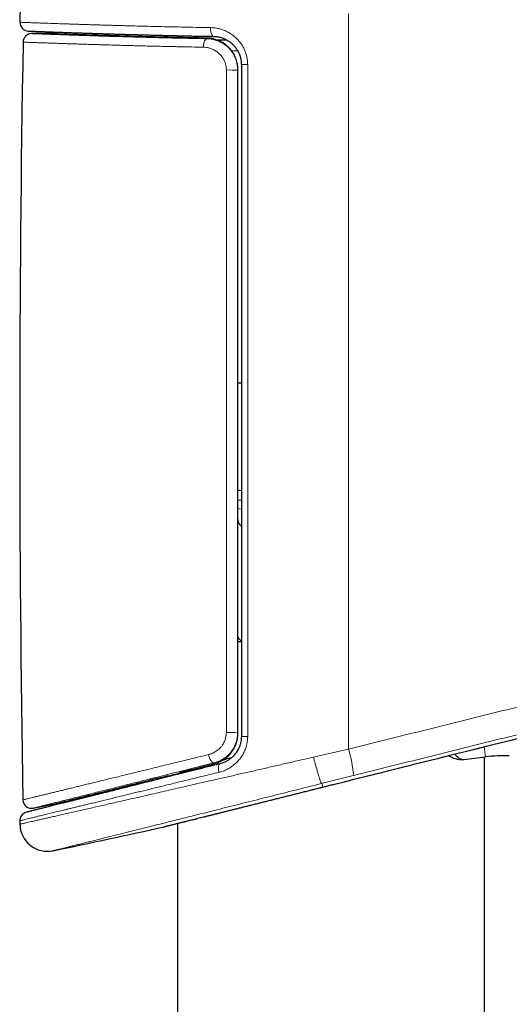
# Model space of a CAD drawing. Header units: millimetres. Extents: x 8 to 830, y 12 to 1725.
# Tile 316 of 329: x 725 to 753, y 1341 to 1398. Entities that reach past the tile are written whole.
import ezdxf

# ---------------------------------------------------------------- set-up
doc = ezdxf.new("R2010")
doc.units = ezdxf.units.MM

msp = doc.modelspace()

# ---------------------------------------------------------------- linework, layer by layer
at = {"color": 7, "linetype": 'Continuous', "lineweight": 30}
for p, q in [((725.016, 1398.818), (724.997, 1397.797)), ((727.083, 1397.137), (725.676, 1397.137)), ((727.708, 1397.117), (728.556, 1397.07)), ((731.145, 1396.989), (731.18, 1396.986)), ((734.129, 1397.02), (734.129, 1396.911)), ((736.361, 1396.787), (736.954, 1396.787)), ((737.629, 1376.887), (737.829, 1376.887)), ((737.829, 1370.643), (737.629, 1370.678)), ((737.829, 1370.625), (737.629, 1370.661)), ((737.629, 1370.11), (737.828, 1370.084)), ((737.829, 1361.887), (737.629, 1361.887)), ((737.015, 1355.111), (737.28, 1355.179)), ((750.733, 1355.068), (751.977, 1355.211)), ((751.929, 1093.729), (751.929, 1355.205)), ((735.417, 1354.57), (735.59, 1354.61)), ((733.573, 1354.104), (733.515, 1354.088)), ((734.129, 1354.242), (734.129, 1354.194)), ((734.129, 1351.355), (734.129, 1093.729))]:
    msp.add_line(p, q, dxfattribs=at)
at = {"color": 8, "linetype": 'Continuous', "lineweight": 0}
for p, q in [((726.702, 1397.135), (726.683, 1397.136)), ((730.535, 1397.004), (730.668, 1397.004)), ((735.841, 1396.876), (735.832, 1396.876)), ((737.618, 1396.139), (737.266, 1396.139)), ((737.828, 1369.58), (737.628, 1369.606)), ((735.464, 1354.615), (735.417, 1354.57)), ((736.248, 1354.813), (736.239, 1354.811)), ((734.23, 1354.306), (734.276, 1354.318)), ((742.49, 1353.67), (742.499, 1353.672)), ((742.552, 1353.46), (742.553, 1353.461)), ((743.15, 1353.61), (743.15, 1353.61))]:
    msp.add_line(p, q, dxfattribs=at)
at = {"color": 8, "linetype": 'Continuous', "lineweight": 0, "flags": 128}
for points in [[(744.038, 1398.281), (744.041, 1395.003), (744.044, 1391.725), (744.046, 1388.447), (744.048, 1385.168), (744.049, 1381.89), (744.05, 1378.611), (744.05, 1375.333), (744.05, 1372.054), (744.05, 1368.776), (744.049, 1365.497), (744.047, 1362.219), (744.045, 1358.941), (744.043, 1355.662)], [(736.224, 1396.977), (736.206, 1396.98), (736.18, 1396.991), (736.156, 1397.011), (736.132, 1397.04), (736.111, 1397.077), (736.092, 1397.121), (736.075, 1397.171), (736.061, 1397.228), (736.051, 1397.288), (736.044, 1397.352), (736.04, 1397.419), (736.039, 1397.486)], [(727.175, 1397.119), (727.14, 1397.131), (727.099, 1397.137)], [(735.832, 1396.841), (735.804, 1396.834), (735.776, 1396.817), (735.749, 1396.792), (735.723, 1396.758), (735.7, 1396.716), (735.679, 1396.667), (735.661, 1396.611), (735.646, 1396.551), (735.635, 1396.486), (735.628, 1396.419), (735.624, 1396.35)], [(736.239, 1354.866), (736.212, 1354.867), (736.183, 1354.877), (736.154, 1354.895), (736.124, 1354.921), (736.094, 1354.955), (736.064, 1354.996), (736.036, 1355.044), (736.009, 1355.097), (735.984, 1355.155), (735.962, 1355.216), (735.943, 1355.28), (735.927, 1355.345)], [(736.587, 1354.81), (736.573, 1354.805), (736.554, 1354.79), (736.537, 1354.768), (736.523, 1354.738), (736.512, 1354.702), (736.504, 1354.659), (736.5, 1354.611), (736.499, 1354.558), (736.501, 1354.501), (736.507, 1354.441), (736.517, 1354.38), (736.529, 1354.317)]]:
    msp.add_lwpolyline(points, dxfattribs=at)
at = {"color": 7, "linetype": 'Continuous', "lineweight": 30, "flags": 128}
msp.add_lwpolyline([(724.987, 1351.509), (724.987, 1351.484), (724.988, 1351.459), (724.988, 1351.434), (724.989, 1351.409), (724.989, 1351.384), (724.99, 1351.359), (724.99, 1351.333), (724.991, 1351.308)], dxfattribs=at)
at = {"color": 7, "linetype": 'Continuous', "lineweight": 30}
for centre, radius, start, end in [((725.497, 1397.787), 0.5, 178.9356, 267.7571), ((725.676, 1396.637), 0.5, 90, 178.9877), ((727.083, 1396.637), 0.5, 88.983, 89.9962), ((1984.924, 1374.387), 1259.945, 178.987731, 180.985321), ((753.116, 1345.276), 10, 88.5769, 96.5381), ((725.665, 1352.729), 0.5, 180.9164, 282.0421), ((644.128, 1748.548), 404.63, 281.64037, 281.8587), ((725.487, 1351.518), 0.5, 103.9962, 181.0397), ((726.59, 1351.338), 1.6, 181.0493, 281.7296), ((644.128, 1748.548), 407.28, 281.72816, 282.65641), ((733.254, 1351.652), 0.5, 282.807, 283.9889)]:
    msp.add_arc(centre, radius, start, end, dxfattribs=at)
at = {"color": 8, "linetype": 'Continuous', "lineweight": 0}
for centre, radius, start, end in [((727.088, 1396.95), 0.188, 64.4813, 89.4074), ((727.09, 1396.638), 0.499, 88.983, 90.0019), ((729.325, 1397.007), 1.62, 176.0875, 176.7298), ((737.168, 1384.673), 10.357, 87.4464, 91.1522), ((738.12, 1390.597), 4.758, 89.0941, 93.5079), ((737.168, 1368.659), 12.031, 269.0093, 272.1972), ((738.121, 1361.936), 5.548, 266.9902, 270.7781), ((735.969, 1353.283), 8.417, 5.8167, 16.4236), ((797.92, 1360.98), 46.304, 186.4271, 187.1573)]:
    msp.add_arc(centre, radius, start, end, dxfattribs=at)
for points, knots in [([(736.039, 1397.486), (735.811, 1397.491), (735.352, 1397.499), (734.68, 1397.512), (734.018, 1397.526), (733.369, 1397.54), (732.733, 1397.555), (732.114, 1397.571), (731.611, 1397.584), (731.219, 1397.594), (730.903, 1397.603), (730.569, 1397.612), (730.218, 1397.622), (729.875, 1397.632), (729.555, 1397.641), (729.256, 1397.65), (728.977, 1397.659), (728.706, 1397.668), (728.452, 1397.676), (728.214, 1397.683), (727.992, 1397.691), (727.777, 1397.698), (727.571, 1397.705), (727.374, 1397.711), (727.168, 1397.718), (726.956, 1397.725), (726.738, 1397.733), (726.533, 1397.74), (726.347, 1397.747), (726.179, 1397.753), (726.027, 1397.758), (725.886, 1397.763), (725.759, 1397.768), (725.645, 1397.772), (725.544, 1397.776), (725.451, 1397.779), (725.368, 1397.783), (725.293, 1397.785), (725.208, 1397.789), (725.123, 1397.792), (725.05, 1397.795), (725.005, 1397.796), (724.999, 1397.796), (724.997, 1397.797)], [0, 0, 0, 0, 0.035378, 0.070921, 0.106526, 0.142451, 0.17844, 0.214753, 0.251132, 0.269405, 0.287687, 0.31095, 0.334214, 0.357547, 0.38088, 0.40161, 0.42234, 0.443119, 0.463897, 0.482612, 0.501326, 0.520077, 0.538828, 0.5571, 0.575381, 0.59865, 0.621919, 0.645257, 0.668596, 0.689331, 0.710065, 0.730849, 0.751633, 0.770352, 0.789072, 0.807827, 0.826583, 0.84486, 0.863146, 0.897249, 0.931352, 0.965676, 1, 1, 1, 1]), ([(738.196, 1395.354), (738.193, 1395.431), (738.188, 1395.586), (738.147, 1395.815), (738.083, 1396.039), (737.994, 1396.253), (737.883, 1396.455), (737.75, 1396.646), (737.596, 1396.821), (737.424, 1396.979), (737.235, 1397.12), (737.03, 1397.24), (736.812, 1397.339), (736.602, 1397.408), (736.405, 1397.452), (736.223, 1397.479), (736.1, 1397.484), (736.039, 1397.486)], [0, 0, 0, 0, 0.0668971, 0.1340277, 0.2009358, 0.2681556, 0.3355959, 0.4028342, 0.4720052, 0.541389, 0.6105826, 0.6831572, 0.7559434, 0.8285408, 0.8856624, 0.9428731, 1, 1, 1, 1]), ([(735.832, 1396.841), (735.618, 1396.845), (735.19, 1396.853), (734.564, 1396.867), (733.948, 1396.88), (733.345, 1396.894), (732.752, 1396.909), (732.175, 1396.924), (731.614, 1396.939), (731.075, 1396.955), (730.56, 1396.97), (730.07, 1396.984), (729.599, 1396.999), (729.15, 1397.013), (728.72, 1397.028), (728.315, 1397.041), (727.934, 1397.054), (727.585, 1397.066), (727.266, 1397.078), (726.978, 1397.088), (726.716, 1397.098), (726.481, 1397.107), (726.274, 1397.114), (726.096, 1397.121), (725.948, 1397.127), (725.839, 1397.131), (725.763, 1397.134), (725.713, 1397.136), (725.682, 1397.137), (725.678, 1397.137), (725.676, 1397.137)], [0, 0, 0, 0, 0.035755, 0.071524, 0.107279, 0.143587, 0.179896, 0.216715, 0.253533, 0.290516, 0.326827, 0.363154, 0.399465, 0.436356, 0.473246, 0.510671, 0.548095, 0.585692, 0.621913, 0.658291, 0.694669, 0.731568, 0.768468, 0.805902, 0.843336, 0.880942, 0.910698, 0.940471, 0.970244, 1, 1, 1, 1]), ([(726.683, 1397.136), (726.681, 1397.136), (726.677, 1397.136), (726.696, 1397.136), (726.703, 1397.136)], [0, 0, 0, 0, 0.606294, 1, 1, 1, 1]), ([(730.668, 1397.004), (730.535, 1397.008), (730.269, 1397.016), (729.892, 1397.027), (729.532, 1397.038), (729.189, 1397.049), (728.864, 1397.06), (728.557, 1397.07), (728.271, 1397.08), (728, 1397.089), (727.747, 1397.098), (727.513, 1397.106), (727.306, 1397.113), (727.125, 1397.12), (726.97, 1397.125), (726.844, 1397.13), (726.744, 1397.133), (726.704, 1397.135), (726.683, 1397.136)], [0, 0, 0, 0, 0.058576, 0.117194, 0.175811, 0.234388, 0.29434, 0.354338, 0.414335, 0.474288, 0.539034, 0.603836, 0.668638, 0.733384, 0.800008, 0.866692, 0.933376, 1, 1, 1, 1]), ([(727.09, 1397.137), (727.085, 1397.137), (727.08, 1397.137), (727.083, 1397.137), (727.083, 1397.137)], [0, 0, 0, 0, 0.999032, 1, 1, 1, 1]), ([(735.832, 1396.876), (735.748, 1396.877), (735.466, 1396.883), (734.995, 1396.892), (734.422, 1396.904), (733.862, 1396.917), (733.326, 1396.929), (732.816, 1396.942), (732.33, 1396.954), (731.857, 1396.967), (731.399, 1396.979), (730.956, 1396.992), (730.675, 1397), (730.535, 1397.004)], [0, 0, 0, 0, 0.041645, 0.139948, 0.23825, 0.337192, 0.436134, 0.529477, 0.622854, 0.716197, 0.810786, 0.905411, 1, 1, 1, 1]), ([(735.832, 1396.876), (735.832, 1396.869), (735.832, 1396.857), (735.832, 1396.845), (735.832, 1396.841)], [0, 0, 0, 0, 0.6343831, 1, 1, 1, 1]), ([(737.44, 1395.859), (737.439, 1395.863), (737.415, 1395.916), (737.357, 1396.012), (737.266, 1396.148), (737.161, 1396.275), (737.044, 1396.393), (736.916, 1396.501), (736.777, 1396.598), (736.629, 1396.682), (736.475, 1396.751), (736.319, 1396.805), (736.16, 1396.844), (735.997, 1396.869), (735.887, 1396.874), (735.832, 1396.876)], [0, 0, 0, 0, 0.006106, 0.084785, 0.16412, 0.245508, 0.327593, 0.410494, 0.494099, 0.579897, 0.666438, 0.748253, 0.830681, 0.915017, 1, 1, 1, 1]), ([(737.629, 1395.019), (737.626, 1395.098), (737.621, 1395.24), (737.582, 1395.441), (737.529, 1395.623), (737.463, 1395.784), (737.389, 1395.924), (737.302, 1396.064), (737.187, 1396.213), (737.041, 1396.363), (736.881, 1396.494), (736.708, 1396.605), (736.526, 1396.696), (736.346, 1396.762), (736.171, 1396.807), (736.002, 1396.834), (735.889, 1396.839), (735.832, 1396.841)], [0, 0, 0, 0, 0.0814222, 0.1467518, 0.2122731, 0.2776092, 0.327392, 0.3771756, 0.45059, 0.5242561, 0.5976849, 0.6700595, 0.7426567, 0.8150432, 0.8766517, 0.9383881, 1, 1, 1, 1]), ([(725.176, 1396.646), (725.178, 1396.646), (725.182, 1396.646), (725.214, 1396.645), (725.265, 1396.643), (725.343, 1396.64), (725.452, 1396.636), (725.598, 1396.63), (725.776, 1396.624), (725.985, 1396.616), (726.226, 1396.607), (726.498, 1396.598), (726.801, 1396.587), (727.095, 1396.577), (727.366, 1396.568), (727.606, 1396.56), (727.858, 1396.551), (728.111, 1396.543), (728.365, 1396.535), (728.617, 1396.527), (728.878, 1396.518), (729.138, 1396.51), (729.397, 1396.502), (729.654, 1396.495), (729.917, 1396.487), (730.272, 1396.477), (730.66, 1396.466), (731.082, 1396.454), (731.443, 1396.444), (731.813, 1396.434), (732.177, 1396.425), (732.534, 1396.416), (732.883, 1396.408), (733.239, 1396.4), (733.588, 1396.392), (733.93, 1396.384), (734.264, 1396.377), (734.602, 1396.37), (735.053, 1396.361), (735.397, 1396.354), (735.624, 1396.35)], [0, 0, 0, 0, 0.029686, 0.059372, 0.089196, 0.11902, 0.15532, 0.191789, 0.228321, 0.265181, 0.302108, 0.339367, 0.376694, 0.414199, 0.438068, 0.461937, 0.485878, 0.509819, 0.531088, 0.552358, 0.573677, 0.594997, 0.614199, 0.633401, 0.65264, 0.671879, 0.709382, 0.732893, 0.756403, 0.779982, 0.80356, 0.824503, 0.845445, 0.866436, 0.887426, 0.906326, 0.925225, 0.94416, 0.963095, 1, 1, 1, 1]), ([(735.624, 1396.35), (735.687, 1396.346), (735.812, 1396.339), (735.972, 1396.302), (736.103, 1396.257), (736.205, 1396.212), (736.305, 1396.158), (736.401, 1396.096), (736.49, 1396.027), (736.574, 1395.949), (736.653, 1395.864), (736.722, 1395.774), (736.781, 1395.682), (736.83, 1395.592), (736.871, 1395.498), (736.905, 1395.401), (736.931, 1395.301), (736.954, 1395.176), (736.957, 1395.084), (736.96, 1395.027)], [0, 0, 0, 0, 0.0946, 0.190726, 0.245303, 0.300191, 0.35609, 0.412354, 0.466472, 0.520953, 0.576633, 0.632751, 0.681554, 0.73068, 0.777546, 0.82472, 0.872894, 0.921424, 1, 1, 1, 1]), ([(736.96, 1395.027), (736.96, 1394.861), (736.96, 1393.289), (736.96, 1390.312), (736.961, 1386.096), (736.961, 1381.88), (736.961, 1377.664), (736.961, 1373.447), (736.961, 1369.23), (736.961, 1365.013), (736.96, 1360.813), (736.96, 1358.019), (736.96, 1356.63)], [0, 0, 0, 0, 0.013021, 0.122816, 0.232611, 0.342411, 0.452213, 0.56203, 0.671848, 0.781671, 0.891494, 1, 1, 1, 1]), ([(738.196, 1356.389), (738.196, 1357.837), (738.196, 1360.733), (738.197, 1365.078), (738.197, 1369.424), (738.197, 1373.769), (738.197, 1378.115), (738.197, 1382.461), (738.196, 1386.807), (738.196, 1391.105), (738.196, 1393.953), (738.196, 1395.354)], [0, 0, 0, 0, 0.111509, 0.223017, 0.334528, 0.446043, 0.557573, 0.669104, 0.78064, 0.892177, 1, 1, 1, 1]), ([(769.029, 1361.88), (768.645, 1361.785), (767.043, 1361.386), (764.526, 1360.76), (761.478, 1360.002), (758.426, 1359.242), (755.063, 1358.405), (751.391, 1357.491), (747.717, 1356.577), (745.267, 1355.967), (744.043, 1355.662)], [0, 0, 0, 0, 0.046177, 0.192585, 0.302402, 0.412219, 0.559158, 0.706103, 0.853048, 1, 1, 1, 1]), ([(744.343, 1354.136), (745.565, 1354.44), (748.011, 1355.049), (751.678, 1355.963), (755.344, 1356.876), (758.929, 1357.768), (762.432, 1358.64), (765.772, 1359.472), (767.971, 1360.019), (769.029, 1360.282)], [0, 0, 0, 0, 0.148471, 0.296947, 0.445423, 0.593904, 0.732581, 0.871259, 1, 1, 1, 1]), ([(743.15, 1353.61), (749.981, 1355.316), (758.608, 1357.472), (767.233, 1359.635), (769.029, 1360.086)], [0, 0, 0, 0, 0.791729, 1, 1, 1, 1]), ([(736.96, 1356.63), (736.958, 1356.574), (736.953, 1356.46), (736.923, 1356.314), (736.884, 1356.193), (736.844, 1356.095), (736.796, 1355.999), (736.729, 1355.891), (736.639, 1355.773), (736.531, 1355.664), (736.423, 1355.576), (736.319, 1355.506), (736.209, 1355.446), (736.078, 1355.388), (735.982, 1355.361), (735.927, 1355.345)], [0, 0, 0, 0, 0.091612, 0.185075, 0.242711, 0.300768, 0.360113, 0.419886, 0.513453, 0.608547, 0.679459, 0.750947, 0.824184, 0.897995, 1, 1, 1, 1]), ([(736.239, 1354.866), (736.314, 1354.888), (736.442, 1354.924), (736.614, 1355.001), (736.762, 1355.083), (736.903, 1355.18), (737.05, 1355.302), (737.197, 1355.453), (737.318, 1355.614), (737.407, 1355.763), (737.472, 1355.893), (737.527, 1356.03), (737.579, 1356.199), (737.62, 1356.401), (737.626, 1356.558), (737.629, 1356.637)], [0, 0, 0, 0, 0.098764, 0.168507, 0.238248, 0.310383, 0.382516, 0.476023, 0.571031, 0.629883, 0.688734, 0.749202, 0.809669, 0.903982, 1, 1, 1, 1]), ([(736.529, 1354.317), (736.609, 1354.34), (736.768, 1354.384), (736.998, 1354.484), (737.217, 1354.608), (737.421, 1354.759), (737.609, 1354.932), (737.773, 1355.125), (737.911, 1355.333), (738.024, 1355.552), (738.105, 1355.77), (738.158, 1355.982), (738.19, 1356.184), (738.194, 1356.321), (738.196, 1356.389)], [0, 0, 0, 0, 0.089759, 0.179772, 0.2695, 0.358713, 0.448217, 0.537393, 0.621978, 0.706854, 0.791412, 0.860884, 0.930535, 1, 1, 1, 1]), ([(736.239, 1354.811), (736.271, 1354.819), (736.367, 1354.845), (736.523, 1354.903), (736.702, 1354.991), (736.868, 1355.097), (737.02, 1355.219), (737.156, 1355.354), (737.277, 1355.502), (737.374, 1355.646), (737.422, 1355.743), (737.442, 1355.784)], [0, 0, 0, 0, 0.0641388, 0.1902843, 0.3167801, 0.4429019, 0.562001, 0.6814217, 0.8004993, 0.9169071, 1, 1, 1, 1]), ([(744.043, 1355.662), (743.874, 1355.624), (743.536, 1355.547), (743.028, 1355.431), (742.52, 1355.314), (742.181, 1355.236), (742.012, 1355.196)], [0, 0, 0, 0, 0.249531, 0.499249, 0.74953, 1, 1, 1, 1]), ([(724.991, 1351.308), (724.991, 1351.308), (724.988, 1351.308), (724.998, 1351.31), (725.025, 1351.316), (725.073, 1351.327), (725.142, 1351.343), (725.232, 1351.363), (725.347, 1351.389), (725.483, 1351.42), (725.636, 1351.455), (725.803, 1351.493), (725.983, 1351.534), (726.181, 1351.579), (726.391, 1351.627), (726.613, 1351.677), (726.859, 1351.733), (727.138, 1351.797), (727.452, 1351.868), (727.787, 1351.944), (728.13, 1352.022), (728.48, 1352.102), (728.835, 1352.183), (729.204, 1352.267), (729.581, 1352.353), (729.963, 1352.44), (730.37, 1352.533), (730.811, 1352.633), (731.288, 1352.742), (731.781, 1352.854), (732.273, 1352.967), (732.761, 1353.078), (733.246, 1353.189), (733.74, 1353.302), (734.235, 1353.415), (734.727, 1353.527), (735.279, 1353.654), (735.904, 1353.797), (736.605, 1353.957), (737.321, 1354.121), (738.048, 1354.287), (738.789, 1354.457), (739.539, 1354.629), (740.172, 1354.774), (740.682, 1354.891), (741.095, 1354.986), (741.538, 1355.088), (741.854, 1355.16), (742.012, 1355.196)], [0, 0, 0, 0, 0.000017, 0.021227, 0.04246, 0.06372, 0.085003, 0.107772, 0.130542, 0.153428, 0.176314, 0.197162, 0.218009, 0.238945, 0.259881, 0.279546, 0.29923, 0.322573, 0.345917, 0.369382, 0.392848, 0.414225, 0.435602, 0.457071, 0.47854, 0.498707, 0.518892, 0.542274, 0.565655, 0.589153, 0.612651, 0.634051, 0.655452, 0.676939, 0.698427, 0.718606, 0.738804, 0.766658, 0.794628, 0.822645, 0.850875, 0.879154, 0.907648, 0.936192, 0.950521, 0.964857, 0.982423, 1, 1, 1, 1]), ([(725.167, 1352.721), (725.167, 1352.721), (725.163, 1352.72), (725.176, 1352.723), (725.205, 1352.73), (725.253, 1352.742), (725.317, 1352.757), (725.394, 1352.776), (725.491, 1352.8), (725.615, 1352.83), (725.77, 1352.868), (725.949, 1352.911), (726.141, 1352.958), (726.343, 1353.007), (726.551, 1353.058), (726.777, 1353.112), (727.01, 1353.169), (727.25, 1353.227), (727.489, 1353.286), (727.734, 1353.345), (727.985, 1353.407), (728.247, 1353.47), (728.518, 1353.536), (728.798, 1353.605), (729.086, 1353.675), (729.384, 1353.747), (729.702, 1353.825), (730.041, 1353.908), (730.403, 1353.996), (730.775, 1354.087), (731.185, 1354.187), (731.634, 1354.296), (732.125, 1354.416), (732.63, 1354.539), (733.125, 1354.66), (733.607, 1354.778), (734.075, 1354.892), (734.55, 1355.008), (735.019, 1355.123), (735.477, 1355.235), (735.777, 1355.308), (735.927, 1355.345)], [0, 0, 0, 0, 0.005375, 0.032207, 0.059039, 0.085984, 0.112929, 0.137263, 0.161618, 0.1924, 0.223183, 0.254135, 0.285087, 0.311915, 0.338744, 0.365682, 0.392621, 0.416945, 0.44129, 0.464138, 0.486985, 0.509899, 0.532812, 0.55538, 0.577948, 0.600578, 0.623208, 0.648278, 0.673348, 0.698502, 0.723656, 0.754112, 0.784568, 0.815174, 0.845779, 0.872281, 0.898783, 0.925381, 0.951979, 0.975981, 1, 1, 1, 1]), ([(742.012, 1355.196), (742.027, 1355.136), (742.051, 1355.043), (742.086, 1354.909), (742.117, 1354.794), (742.15, 1354.67), (742.184, 1354.549), (742.217, 1354.433), (742.249, 1354.324), (742.28, 1354.221), (742.31, 1354.123), (742.338, 1354.034), (742.365, 1353.955), (742.389, 1353.884), (742.412, 1353.821), (742.433, 1353.769), (742.451, 1353.728), (742.466, 1353.698), (742.48, 1353.677), (742.486, 1353.672), (742.49, 1353.67)], [0, 0, 0, 0, 0.076454, 0.117446, 0.171627, 0.226185, 0.28193, 0.338084, 0.392266, 0.446824, 0.502568, 0.558723, 0.612905, 0.667463, 0.723207, 0.779361, 0.833543, 0.888101, 0.943846, 1, 1, 1, 1]), ([(750.733, 1355.068), (750.709, 1355.067), (750.661, 1355.065), (750.584, 1355.08), (750.506, 1355.111), (750.429, 1355.155), (750.356, 1355.211), (750.287, 1355.275), (750.235, 1355.329), (750.208, 1355.366), (750.202, 1355.373)], [0, 0, 0, 0, 0.1435535, 0.2882631, 0.4366421, 0.5862993, 0.7124451, 0.8394069, 0.9690202, 1, 1, 1, 1]), ([(736.239, 1354.866), (736.032, 1354.814), (735.618, 1354.71), (735.011, 1354.557), (734.415, 1354.408), (733.828, 1354.26), (733.25, 1354.115), (732.682, 1353.972), (732.131, 1353.834), (731.598, 1353.7), (731.084, 1353.571), (730.589, 1353.447), (730.115, 1353.328), (729.657, 1353.213), (729.217, 1353.103), (728.797, 1352.998), (728.4, 1352.899), (728.034, 1352.807), (727.697, 1352.722), (727.389, 1352.645), (727.106, 1352.575), (726.847, 1352.51), (726.612, 1352.451), (726.404, 1352.399), (726.224, 1352.354), (726.074, 1352.316), (725.955, 1352.287), (725.864, 1352.264), (725.803, 1352.249), (725.77, 1352.24), (725.77, 1352.24), (725.77, 1352.24)], [0, 0, 0, 0, 0.0341264, 0.068278, 0.1024294, 0.1365555, 0.1715301, 0.2065326, 0.2415346, 0.2765088, 0.311314, 0.3461473, 0.3809802, 0.4157849, 0.4515455, 0.4873376, 0.5231293, 0.5588894, 0.5933317, 0.6278029, 0.6622737, 0.6967156, 0.7321334, 0.7675832, 0.8030327, 0.8384502, 0.8728776, 0.9073347, 0.9417917, 0.976219, 1, 1, 1, 1]), ([(733.515, 1354.088), (733.6, 1354.11), (733.855, 1354.174), (734.291, 1354.283), (734.773, 1354.404), (735.207, 1354.513), (735.462, 1354.577), (735.59, 1354.61)], [0, 0, 0, 0, 0.129936, 0.388394, 0.647327, 0.823589, 1, 1, 1, 1]), ([(734.23, 1354.306), (734.391, 1354.346), (734.713, 1354.427), (735.211, 1354.552), (735.719, 1354.68), (736.066, 1354.767), (736.239, 1354.811)], [0, 0, 0, 0, 0.24922, 0.498751, 0.749219, 1, 1, 1, 1]), ([(736.239, 1354.866), (736.239, 1354.859), (736.239, 1354.84), (736.239, 1354.822), (736.239, 1354.811)], [0, 0, 0, 0, 0.37897, 1, 1, 1, 1]), ([(736.529, 1354.317), (736.38, 1354.281), (736.081, 1354.208), (735.638, 1354.1), (735.2, 1353.993), (734.766, 1353.887), (734.339, 1353.783), (733.932, 1353.684), (733.547, 1353.59), (733.182, 1353.501), (732.823, 1353.414), (732.48, 1353.33), (732.155, 1353.251), (731.846, 1353.176), (731.542, 1353.102), (731.148, 1353.006), (730.744, 1352.908), (730.332, 1352.807), (729.998, 1352.726), (729.672, 1352.647), (729.367, 1352.573), (729.082, 1352.503), (728.816, 1352.439), (728.557, 1352.376), (728.314, 1352.317), (728.087, 1352.262), (727.875, 1352.21), (727.669, 1352.16), (727.407, 1352.096), (727.102, 1352.023), (726.768, 1351.941), (726.463, 1351.867), (726.184, 1351.8), (725.932, 1351.739), (725.708, 1351.684), (725.513, 1351.637), (725.347, 1351.597), (725.214, 1351.564), (725.112, 1351.54), (725.04, 1351.522), (724.995, 1351.511), (724.99, 1351.51), (724.987, 1351.509)], [0, 0, 0, 0, 0.022545, 0.045105, 0.067665, 0.090224, 0.112846, 0.135469, 0.155556, 0.175643, 0.195776, 0.215908, 0.23403, 0.252152, 0.270307, 0.288463, 0.323844, 0.345891, 0.367939, 0.390048, 0.412157, 0.43179, 0.451423, 0.4711, 0.490777, 0.508491, 0.526204, 0.543951, 0.561698, 0.596284, 0.62991, 0.663537, 0.697395, 0.731254, 0.765414, 0.799574, 0.833983, 0.868391, 0.901183, 0.933975, 0.966988, 1, 1, 1, 1]), ([(742.499, 1353.672), (742.652, 1353.711), (742.959, 1353.789), (743.42, 1353.905), (743.881, 1354.021), (744.189, 1354.097), (744.343, 1354.136)], [0, 0, 0, 0, 0.249536, 0.499257, 0.749535, 1, 1, 1, 1]), ([(742.49, 1353.67), (742.345, 1353.633), (742.056, 1353.561), (741.539, 1353.431), (740.941, 1353.281), (740.262, 1353.11), (739.586, 1352.94), (738.912, 1352.771), (738.242, 1352.603), (737.576, 1352.436), (736.918, 1352.271), (736.282, 1352.111), (735.669, 1351.958), (735.104, 1351.816), (734.573, 1351.683), (734.075, 1351.559), (733.588, 1351.437), (733.119, 1351.32), (732.669, 1351.207), (732.236, 1351.099), (731.793, 1350.988), (731.345, 1350.876), (730.91, 1350.767), (730.511, 1350.668), (730.145, 1350.576), (729.796, 1350.489), (729.469, 1350.408), (729.163, 1350.331), (728.878, 1350.26), (728.598, 1350.191), (728.328, 1350.123), (728.081, 1350.061), (727.865, 1350.008), (727.677, 1349.961), (727.509, 1349.919), (727.364, 1349.883), (727.239, 1349.852), (727.136, 1349.826), (727.054, 1349.805), (726.991, 1349.79), (726.947, 1349.779), (726.922, 1349.773), (726.913, 1349.77), (726.916, 1349.771), (726.916, 1349.771)], [0, 0, 0, 0, 0.017651, 0.035302, 0.063167, 0.091032, 0.119155, 0.147277, 0.175786, 0.204295, 0.233076, 0.261857, 0.289004, 0.316152, 0.340181, 0.364226, 0.38827, 0.412299, 0.435518, 0.458744, 0.481962, 0.509014, 0.536066, 0.560025, 0.584, 0.607975, 0.631934, 0.655103, 0.67828, 0.701449, 0.727798, 0.754147, 0.777483, 0.800834, 0.824185, 0.84752, 0.870084, 0.892655, 0.915219, 0.936363, 0.957554, 0.978745, 0.999984, 1, 1, 1, 1]), ([(733.365, 1351.165), (733.366, 1351.165), (733.367, 1351.165), (733.389, 1351.171), (733.427, 1351.18), (733.483, 1351.194), (733.556, 1351.212), (733.643, 1351.234), (733.745, 1351.259), (733.863, 1351.289), (733.997, 1351.322), (734.146, 1351.359), (734.311, 1351.4), (734.491, 1351.445), (734.685, 1351.494), (734.893, 1351.545), (735.104, 1351.598), (735.317, 1351.651), (735.532, 1351.705), (735.756, 1351.761), (736.025, 1351.828), (736.342, 1351.907), (736.689, 1351.994), (737.024, 1352.077), (737.33, 1352.154), (737.632, 1352.229), (737.929, 1352.303), (738.232, 1352.379), (738.589, 1352.468), (739, 1352.571), (739.434, 1352.679), (739.838, 1352.78), (740.195, 1352.87), (740.541, 1352.957), (740.877, 1353.04), (741.215, 1353.125), (741.607, 1353.223), (742.053, 1353.335), (742.386, 1353.418), (742.552, 1353.46)], [0, 0, 0, 0, 0.0219598, 0.0490102, 0.0760606, 0.103386, 0.1307621, 0.1570943, 0.1834716, 0.2101029, 0.2367342, 0.263552, 0.2903698, 0.3174484, 0.3445748, 0.3712015, 0.3978729, 0.421415, 0.4449572, 0.4686216, 0.4922861, 0.5264445, 0.560694, 0.5879939, 0.6153394, 0.6394748, 0.6636102, 0.6878698, 0.7121296, 0.7471446, 0.7822522, 0.8091118, 0.8360125, 0.8597396, 0.8834667, 0.9073069, 0.9311472, 0.965531, 1, 1, 1, 1]), ([(742.552, 1353.46), (742.652, 1353.485), (742.851, 1353.535), (743.051, 1353.585), (743.15, 1353.61)], [0, 0, 0, 0, 0.499779, 1, 1, 1, 1])]:
    msp.add_open_spline(points, degree=3, knots=knots, dxfattribs=at)
at = {"color": 7, "linetype": 'Continuous', "lineweight": 30}
for points, knots in [([(725.477, 1397.288), (725.477, 1397.288), (725.478, 1397.288), (725.484, 1397.287), (725.497, 1397.287), (725.518, 1397.286), (725.546, 1397.285), (725.582, 1397.284), (725.626, 1397.282), (725.677, 1397.28), (725.735, 1397.278), (725.8, 1397.275), (725.873, 1397.272), (725.953, 1397.269), (726.039, 1397.266), (726.133, 1397.262), (726.234, 1397.259), (726.343, 1397.255), (726.458, 1397.25), (726.581, 1397.246), (726.71, 1397.241), (726.847, 1397.236), (726.99, 1397.231), (727.141, 1397.225), (727.298, 1397.22), (727.462, 1397.214), (727.632, 1397.208), (727.808, 1397.202), (727.991, 1397.195), (728.181, 1397.189), (728.377, 1397.182), (728.58, 1397.175), (728.788, 1397.168), (729.002, 1397.161), (729.221, 1397.154), (729.447, 1397.147), (729.678, 1397.14), (729.915, 1397.132), (730.158, 1397.125), (730.408, 1397.117), (730.662, 1397.11), (730.922, 1397.102), (731.187, 1397.095), (731.456, 1397.087), (731.73, 1397.08), (732.008, 1397.072), (732.291, 1397.065), (732.579, 1397.057), (732.871, 1397.05), (733.167, 1397.042), (733.467, 1397.035), (733.771, 1397.028), (734.08, 1397.021), (734.392, 1397.014), (734.709, 1397.007), (735.029, 1397), (735.352, 1396.994), (735.678, 1396.988), (735.969, 1396.982), (736.152, 1396.979), (736.225, 1396.977)], [0, 0, 0, 0, 0.009246, 0.024743, 0.0414416, 0.0587792, 0.0762214, 0.0937682, 0.1113755, 0.1290143, 0.1466594, 0.1642785, 0.1818484, 0.1993462, 0.2167517, 0.2341543, 0.2517124, 0.2692422, 0.2867541, 0.3042587, 0.321767, 0.3392863, 0.3568274, 0.3744014, 0.3920186, 0.409591, 0.42707, 0.444593, 0.4621489, 0.4797262, 0.4973133, 0.5148963, 0.5324613, 0.5499962, 0.5674892, 0.5849599, 0.6024584, 0.6200061, 0.637589, 0.6551955, 0.6728137, 0.6904306, 0.708032, 0.7256066, 0.7431433, 0.7606222, 0.7781438, 0.7957, 0.8132277, 0.8307382, 0.8482427, 0.8657518, 0.8832735, 0.9008188, 0.918399, 0.936027, 0.9535192, 0.9710008, 0.9885589, 1, 1, 1, 1]), ([(730.711, 1397.003), (730.688, 1397.004), (730.588, 1397.007), (730.417, 1397.012), (730.196, 1397.018), (729.983, 1397.025), (729.775, 1397.031), (729.574, 1397.037), (729.38, 1397.044), (729.191, 1397.05), (729.009, 1397.055), (728.833, 1397.061), (728.663, 1397.067), (728.5, 1397.072), (728.342, 1397.078), (728.191, 1397.083), (728.045, 1397.088), (727.907, 1397.092), (727.775, 1397.097), (727.651, 1397.101), (727.534, 1397.105), (727.425, 1397.109), (727.322, 1397.113), (727.228, 1397.116), (727.14, 1397.119), (727.06, 1397.122), (726.987, 1397.125), (726.921, 1397.127), (726.862, 1397.129), (726.811, 1397.131), (726.766, 1397.133), (726.729, 1397.134), (726.711, 1397.135), (726.702, 1397.135)], [0, 0, 0, 0, 0.009522, 0.042762, 0.075882, 0.108903, 0.141848, 0.17474, 0.207603, 0.240458, 0.273325, 0.306224, 0.339176, 0.372204, 0.405331, 0.43858, 0.471974, 0.505446, 0.538801, 0.572011, 0.605104, 0.638101, 0.671026, 0.703902, 0.736751, 0.769597, 0.802458, 0.835356, 0.868312, 0.901353, 0.934505, 0.967798, 1, 1, 1, 1]), ([(726.703, 1397.136), (726.707, 1397.136), (726.719, 1397.136), (726.768, 1397.137), (726.85, 1397.137), (726.957, 1397.137), (727.046, 1397.137), (727.09, 1397.137)], [0, 0, 0, 0, 0.085241, 0.309774, 0.540811, 0.767067, 1, 1, 1, 1]), ([(727.099, 1397.137), (727.121, 1397.137), (727.189, 1397.135), (727.314, 1397.133), (727.423, 1397.131), (727.478, 1397.13)], [0, 0, 0, 0, 0.192701, 0.590583, 1, 1, 1, 1]), ([(727.478, 1397.13), (727.516, 1397.128), (727.592, 1397.124), (727.669, 1397.12), (727.708, 1397.117)], [0, 0, 0, 0, 0.4966315, 1, 1, 1, 1]), ([(735.84, 1396.876), (735.837, 1396.876), (735.73, 1396.878), (735.521, 1396.882), (735.213, 1396.888), (734.908, 1396.894), (734.607, 1396.901), (734.309, 1396.907), (734.014, 1396.914), (733.722, 1396.92), (733.434, 1396.927), (733.149, 1396.934), (732.868, 1396.941), (732.593, 1396.948), (732.324, 1396.955), (732.061, 1396.962), (731.803, 1396.969), (731.551, 1396.975), (731.304, 1396.982), (731.062, 1396.989), (730.826, 1396.996), (730.664, 1397.001), (730.581, 1397.003), (730.574, 1397.003)], [0, 0, 0, 0, 0.001325, 0.053295, 0.10528, 0.157307, 0.209412, 0.26163, 0.313997, 0.366548, 0.41932, 0.472271, 0.525149, 0.577774, 0.630205, 0.682478, 0.734629, 0.786694, 0.838709, 0.890709, 0.942728, 0.994791, 1, 1, 1, 1]), ([(731.145, 1396.991), (731.116, 1396.991), (731.007, 1396.995), (730.824, 1397), (730.672, 1397.004), (730.596, 1397.006)], [0, 0, 0, 0, 0.152965, 0.577944, 1, 1, 1, 1]), ([(730.842, 1396.995), (730.786, 1396.999), (730.728, 1397.003), (730.67, 1397.004), (730.668, 1397.004)], [0, 0, 0, 0, 0.973046, 1, 1, 1, 1]), ([(737.431, 1395.878), (737.431, 1395.878), (737.414, 1395.913), (737.376, 1395.98), (737.315, 1396.077), (737.247, 1396.17), (737.174, 1396.258), (737.096, 1396.342), (737.012, 1396.421), (736.925, 1396.493), (736.833, 1396.56), (736.738, 1396.621), (736.638, 1396.676), (736.534, 1396.725), (736.428, 1396.768), (736.319, 1396.803), (736.207, 1396.832), (736.094, 1396.854), (735.979, 1396.868), (735.897, 1396.875), (735.853, 1396.875), (735.848, 1396.875)], [0, 0, 0, 0, 0.001138, 0.05766, 0.114595, 0.171884, 0.229452, 0.287209, 0.345037, 0.401923, 0.459102, 0.517053, 0.575259, 0.633766, 0.692603, 0.751782, 0.811298, 0.871132, 0.931247, 0.991595, 1, 1, 1, 1]), ([(736.224, 1396.977), (736.227, 1396.977), (736.267, 1396.978), (736.342, 1396.972), (736.451, 1396.959), (736.557, 1396.938), (736.662, 1396.91), (736.765, 1396.875), (736.865, 1396.833), (736.963, 1396.785), (737.058, 1396.73), (737.148, 1396.67), (737.234, 1396.604), (737.315, 1396.533), (737.39, 1396.457), (737.46, 1396.377), (737.525, 1396.291), (737.585, 1396.201), (737.639, 1396.107), (737.67, 1396.042), (737.686, 1396.01)], [0, 0, 0, 0, 0.005536, 0.067938, 0.130104, 0.191703, 0.252441, 0.312534, 0.372651, 0.432497, 0.491852, 0.55052, 0.608332, 0.665124, 0.721281, 0.77694, 0.832965, 0.889114, 0.945091, 1, 1, 1, 1]), ([(737.629, 1395.056), (737.626, 1395.132), (737.622, 1395.259), (737.591, 1395.435), (737.553, 1395.583), (737.503, 1395.726), (737.461, 1395.816), (737.44, 1395.859)], [0, 0, 0, 0, 0.275836, 0.457099, 0.639738, 0.826693, 1, 1, 1, 1]), ([(737.686, 1396.008), (737.689, 1396.003), (737.711, 1395.957), (737.743, 1395.868), (737.782, 1395.742), (737.809, 1395.613), (737.826, 1395.48), (737.828, 1395.391), (737.829, 1395.345)], [0, 0, 0, 0, 0.026809, 0.225369, 0.416156, 0.608318, 0.802655, 1, 1, 1, 1]), ([(737.629, 1395.019), (737.629, 1395.02), (737.629, 1395.032), (737.629, 1395.044), (737.629, 1395.055), (737.629, 1395.056)], [0, 0, 0, 0, 0.094428, 0.952085, 1, 1, 1, 1]), ([(737.629, 1356.637), (737.629, 1358.025), (737.629, 1360.839), (737.629, 1365.078), (737.629, 1369.355), (737.629, 1373.632), (737.629, 1377.909), (737.629, 1382.187), (737.629, 1386.464), (737.629, 1390.742), (737.629, 1393.593), (737.629, 1395.019)], [0, 0, 0, 0, 0.108506, 0.219928, 0.33135, 0.442778, 0.554206, 0.665652, 0.777097, 0.888549, 1, 1, 1, 1]), ([(737.829, 1395.345), (737.829, 1393.946), (737.829, 1391.098), (737.829, 1386.803), (737.829, 1382.46), (737.829, 1378.116), (737.829, 1373.772), (737.829, 1369.428), (737.829, 1365.084), (737.829, 1360.74), (737.829, 1357.844), (737.829, 1356.396)], [0, 0, 0, 0, 0.107823, 0.21933, 0.330839, 0.442352, 0.553873, 0.665396, 0.776927, 0.888463, 1, 1, 1, 1]), ([(737.829, 1368.575), (737.81, 1368.595), (737.772, 1368.634), (737.725, 1368.701), (737.686, 1368.774), (737.659, 1368.846), (737.642, 1368.914), (737.631, 1368.978), (737.63, 1369.023), (737.629, 1369.047)], [0, 0, 0, 0, 0.16603, 0.330757, 0.49589, 0.660078, 0.769011, 0.877778, 1, 1, 1, 1]), ([(737.629, 1362.166), (737.641, 1362.141), (737.666, 1362.091), (737.717, 1362.031), (737.771, 1361.989), (737.812, 1361.97), (737.829, 1361.963)], [0, 0, 0, 0, 0.270959, 0.542003, 0.811828, 1, 1, 1, 1]), ([(743.15, 1353.61), (747.448, 1354.684), (755.866, 1356.788), (764.492, 1358.946), (768.82, 1360.032), (769.029, 1360.084)], [0, 0, 0, 0, 0.498207, 0.975724, 1, 1, 1, 1]), ([(737.442, 1355.784), (737.45, 1355.8), (737.489, 1355.872), (737.539, 1356.01), (737.591, 1356.196), (737.623, 1356.387), (737.627, 1356.517), (737.629, 1356.581)], [0, 0, 0, 0, 0.066817, 0.297986, 0.53176, 0.766248, 1, 1, 1, 1]), ([(737.629, 1356.581), (737.629, 1356.587), (737.629, 1356.603), (737.629, 1356.622), (737.629, 1356.635), (737.629, 1356.637)], [0, 0, 0, 0, 0.3066346, 0.9291377, 1, 1, 1, 1]), ([(737.829, 1356.396), (737.828, 1356.344), (737.825, 1356.24), (737.801, 1356.086), (737.763, 1355.924), (737.721, 1355.818), (737.699, 1355.759)], [0, 0, 0, 0, 0.236769, 0.47417, 0.71097, 1, 1, 1, 1]), ([(736.371, 1354.851), (736.395, 1354.858), (736.455, 1354.878), (736.55, 1354.918), (736.655, 1354.969), (736.756, 1355.026), (736.854, 1355.09), (736.947, 1355.16), (737.035, 1355.235), (737.118, 1355.316), (737.195, 1355.401), (737.267, 1355.491), (737.332, 1355.586), (737.392, 1355.683), (737.427, 1355.751), (737.444, 1355.784)], [0, 0, 0, 0, 0.051923, 0.133324, 0.214407, 0.295091, 0.375323, 0.455076, 0.534354, 0.613185, 0.691821, 0.769247, 0.846671, 0.924456, 1, 1, 1, 1]), ([(737.697, 1355.759), (737.692, 1355.747), (737.674, 1355.702), (737.635, 1355.626), (737.581, 1355.533), (737.522, 1355.444), (737.457, 1355.36), (737.387, 1355.28), (737.312, 1355.205), (737.232, 1355.135), (737.146, 1355.069), (737.057, 1355.009), (736.964, 1354.955), (736.868, 1354.907), (736.769, 1354.866), (736.676, 1354.834), (736.614, 1354.818), (736.587, 1354.811)], [0, 0, 0, 0, 0.0246791, 0.0930209, 0.1617106, 0.2304711, 0.2989385, 0.3671865, 0.4363222, 0.50665, 0.5779138, 0.6499221, 0.7224449, 0.7952262, 0.8680154, 0.9412982, 1, 1, 1, 1]), ([(736.765, 1355.033), (736.818, 1355.052), (736.901, 1355.08), (736.985, 1355.103), (737.015, 1355.111)], [0, 0, 0, 0, 0.646211, 1, 1, 1, 1]), ([(749.847, 1355.284), (749.847, 1355.284), (749.875, 1355.265), (749.935, 1355.232), (750.028, 1355.184), (750.125, 1355.144), (750.224, 1355.111), (750.324, 1355.086), (750.424, 1355.069), (750.523, 1355.059), (750.622, 1355.059), (750.692, 1355.062), (750.729, 1355.067), (750.733, 1355.068)], [0, 0, 0, 0, 0.0014477, 0.1051976, 0.2194053, 0.332798, 0.4450201, 0.5558792, 0.6652747, 0.7731938, 0.879699, 0.9849115, 1, 1, 1, 1]), ([(736.587, 1354.81), (736.513, 1354.792), (736.327, 1354.745), (736.031, 1354.671), (735.7, 1354.588), (735.373, 1354.506), (735.049, 1354.424), (734.729, 1354.344), (734.412, 1354.265), (734.099, 1354.186), (733.789, 1354.109), (733.484, 1354.032), (733.183, 1353.957), (732.885, 1353.882), (732.593, 1353.809), (732.304, 1353.737), (732.019, 1353.665), (731.739, 1353.595), (731.464, 1353.526), (731.193, 1353.459), (730.928, 1353.392), (730.668, 1353.327), (730.414, 1353.264), (730.165, 1353.202), (729.922, 1353.141), (729.683, 1353.081), (729.451, 1353.023), (729.225, 1352.967), (729.004, 1352.911), (728.789, 1352.858), (728.58, 1352.805), (728.376, 1352.755), (728.178, 1352.705), (727.988, 1352.658), (727.803, 1352.612), (727.625, 1352.567), (727.452, 1352.524), (727.285, 1352.482), (727.125, 1352.442), (726.972, 1352.404), (726.826, 1352.368), (726.688, 1352.333), (726.556, 1352.3), (726.43, 1352.269), (726.311, 1352.239), (726.199, 1352.211), (726.094, 1352.185), (725.996, 1352.161), (725.905, 1352.138), (725.821, 1352.117), (725.743, 1352.098), (725.673, 1352.08), (725.61, 1352.064), (725.555, 1352.051), (725.506, 1352.039), (725.465, 1352.028), (725.43, 1352.02), (725.403, 1352.013), (725.383, 1352.008), (725.37, 1352.005), (725.366, 1352.004), (725.366, 1352.004), (725.366, 1352.004)], [0, 0, 0, 0, 0.011448, 0.028859, 0.04627, 0.063574, 0.08087, 0.098159, 0.115439, 0.132707, 0.149961, 0.167201, 0.184424, 0.201636, 0.218818, 0.236008, 0.253216, 0.270429, 0.287635, 0.304821, 0.321975, 0.339089, 0.356151, 0.373151, 0.390216, 0.407235, 0.42422, 0.441181, 0.45813, 0.475077, 0.49203, 0.509, 0.526001, 0.542842, 0.559698, 0.576616, 0.593569, 0.610533, 0.627473, 0.644364, 0.661181, 0.677899, 0.694531, 0.711361, 0.72815, 0.744908, 0.761648, 0.778379, 0.795114, 0.811859, 0.828625, 0.845421, 0.862128, 0.878791, 0.895487, 0.912204, 0.928933, 0.945661, 0.962374, 0.979062, 0.995714, 1, 1, 1, 1]), ([(733.574, 1354.102), (733.598, 1354.108), (733.707, 1354.136), (733.905, 1354.186), (734.17, 1354.252), (734.439, 1354.32), (734.713, 1354.389), (734.992, 1354.459), (735.275, 1354.53), (735.5, 1354.586), (735.632, 1354.619), (735.667, 1354.628)], [0, 0, 0, 0, 0.036552, 0.166564, 0.296917, 0.427583, 0.55853, 0.689723, 0.821126, 0.952719, 1, 1, 1, 1]), ([(735.416, 1354.569), (735.367, 1354.558), (735.269, 1354.535), (735.122, 1354.502), (734.976, 1354.469), (734.779, 1354.425), (734.532, 1354.371), (734.333, 1354.328), (734.233, 1354.306), (734.23, 1354.306)], [0, 0, 0, 0, 0.120331, 0.240757, 0.363322, 0.48591, 0.738759, 0.992129, 1, 1, 1, 1]), ([(734.277, 1354.317), (734.283, 1354.319), (734.383, 1354.344), (734.582, 1354.394), (734.873, 1354.467), (735.17, 1354.541), (735.47, 1354.617), (735.776, 1354.694), (736.035, 1354.759), (736.193, 1354.799), (736.248, 1354.813)], [0, 0, 0, 0, 0.009681, 0.160393, 0.31143, 0.462887, 0.614861, 0.767447, 0.920741, 1, 1, 1, 1]), ([(735.59, 1354.61), (735.67, 1354.63), (735.831, 1354.67), (736.037, 1354.736), (736.162, 1354.785), (736.21, 1354.803)], [0, 0, 0, 0, 0.3815929, 0.7643494, 1, 1, 1, 1]), ([(733.515, 1354.088), (733.259, 1354.03), (732.92, 1353.954), (732.58, 1353.878), (732.497, 1353.859)], [0, 0, 0, 0, 0.754992, 1, 1, 1, 1]), ([(727.279, 1352.554), (727.279, 1352.554), (727.275, 1352.553), (727.29, 1352.557), (727.326, 1352.566), (727.391, 1352.582), (727.482, 1352.605), (727.6, 1352.634), (727.744, 1352.67), (727.915, 1352.713), (728.111, 1352.762), (728.332, 1352.817), (728.577, 1352.878), (728.846, 1352.946), (729.141, 1353.019), (729.461, 1353.099), (729.806, 1353.186), (730.175, 1353.278), (730.577, 1353.378), (731.012, 1353.487), (731.482, 1353.605), (731.975, 1353.728), (732.323, 1353.816), (732.497, 1353.859)], [0, 0, 0, 0, 0.000015, 0.047814, 0.095836, 0.143942, 0.192479, 0.241103, 0.290164, 0.339313, 0.388695, 0.437254, 0.486039, 0.53491, 0.584219, 0.633616, 0.683455, 0.733383, 0.783546, 0.837438, 0.891331, 0.945665, 1, 1, 1, 1]), ([(733.375, 1351.167), (733.375, 1351.167), (733.376, 1351.167), (733.382, 1351.169), (733.397, 1351.172), (733.419, 1351.178), (733.448, 1351.185), (733.484, 1351.194), (733.527, 1351.205), (733.578, 1351.217), (733.635, 1351.232), (733.7, 1351.248), (733.771, 1351.266), (733.85, 1351.285), (733.935, 1351.306), (734.027, 1351.329), (734.125, 1351.354), (734.231, 1351.38), (734.343, 1351.408), (734.462, 1351.438), (734.588, 1351.469), (734.719, 1351.502), (734.857, 1351.536), (735.002, 1351.572), (735.152, 1351.61), (735.309, 1351.649), (735.471, 1351.69), (735.639, 1351.731), (735.812, 1351.774), (735.99, 1351.819), (736.175, 1351.865), (736.365, 1351.913), (736.561, 1351.961), (736.762, 1352.012), (736.967, 1352.063), (737.177, 1352.115), (737.39, 1352.169), (737.608, 1352.223), (737.831, 1352.279), (738.058, 1352.335), (738.288, 1352.393), (738.523, 1352.451), (738.761, 1352.511), (739.002, 1352.571), (739.248, 1352.633), (739.496, 1352.695), (739.747, 1352.758), (740.001, 1352.821), (740.256, 1352.885), (740.514, 1352.949), (740.774, 1353.014), (741.035, 1353.08), (741.299, 1353.146), (741.564, 1353.212), (741.83, 1353.279), (742.097, 1353.346), (742.338, 1353.406), (742.49, 1353.444), (742.553, 1353.46)], [0, 0, 0, 0, 0.009306, 0.026993, 0.044724, 0.062483, 0.080264, 0.098057, 0.115854, 0.133643, 0.151417, 0.16914, 0.18693, 0.204706, 0.222462, 0.24022, 0.257995, 0.275806, 0.293673, 0.311618, 0.329568, 0.347411, 0.365333, 0.383315, 0.401337, 0.419379, 0.437417, 0.455424, 0.473398, 0.491388, 0.509452, 0.527616, 0.545849, 0.564119, 0.58239, 0.60062, 0.618778, 0.636879, 0.655206, 0.673506, 0.6918, 0.710105, 0.728438, 0.746818, 0.765266, 0.783775, 0.802216, 0.820646, 0.839083, 0.857529, 0.875991, 0.894473, 0.912979, 0.931517, 0.950008, 0.968474, 0.987041, 1, 1, 1, 1]), ([(742.553, 1353.46), (742.626, 1353.478), (742.789, 1353.519), (742.988, 1353.569), (743.114, 1353.601), (743.15, 1353.61)], [0, 0, 0, 0, 0.367484, 0.818285, 1, 1, 1, 1])]:
    msp.add_open_spline(points, degree=3, knots=knots, dxfattribs=at)
at = {"color": 8, "linetype": 'Continuous', "lineweight": 0}
msp.add_open_spline([(742.499, 1353.672), (742.51, 1353.63), (742.531, 1353.546), (742.545, 1353.489), (742.552, 1353.46)], degree=3, dxfattribs=at)

doc.saveas('drawing.dxf')
